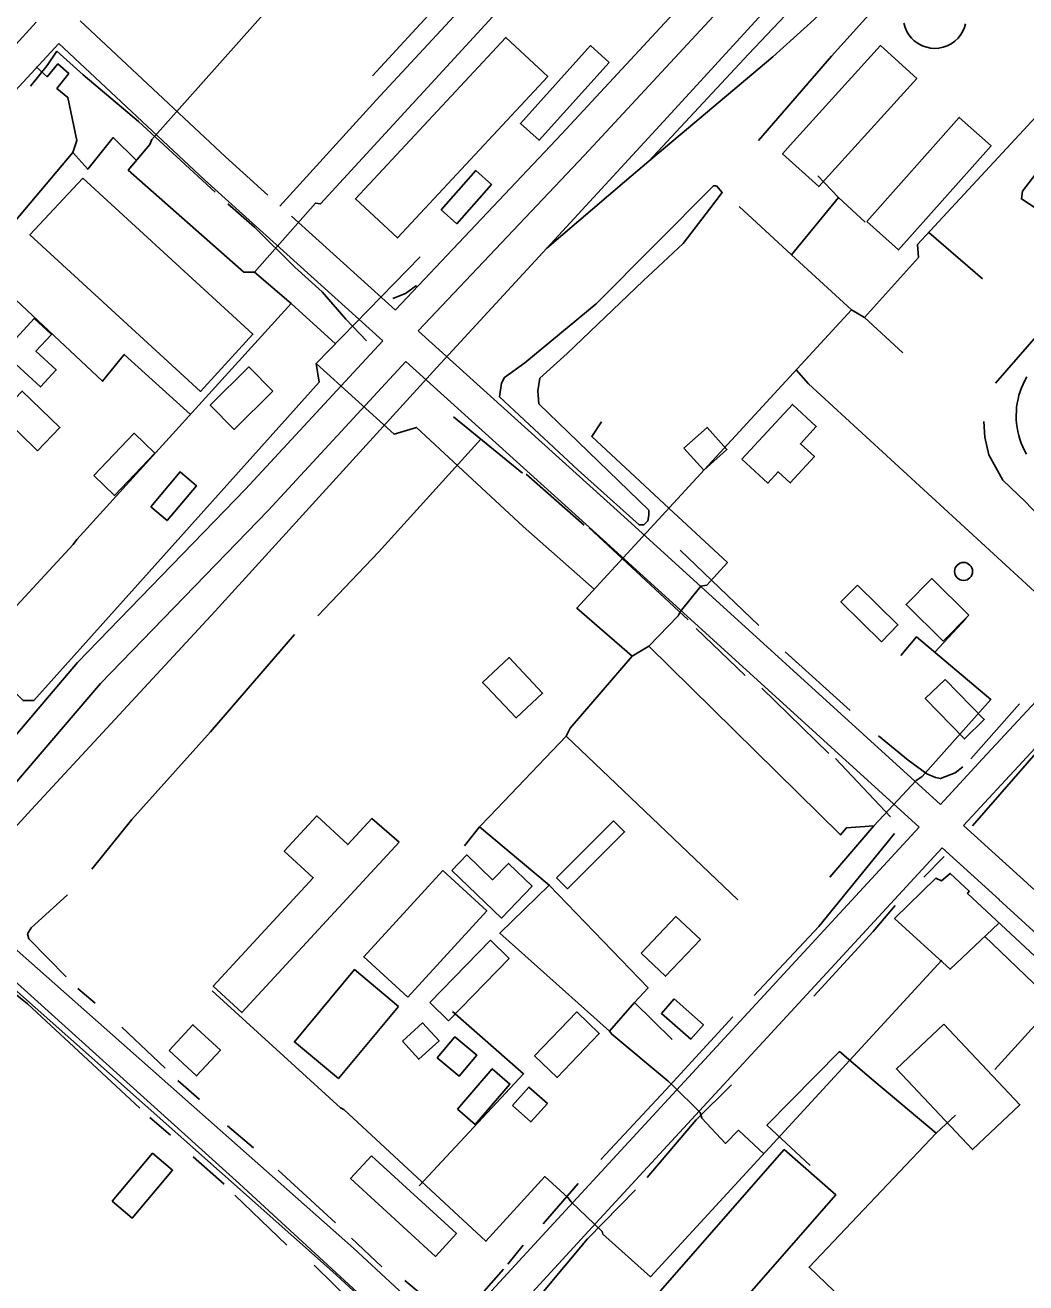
# Model space of a CAD drawing. Extents: x 3355677 to 3393573, y 612928 to 638357.
# Drawn here: x 3381706 to 3382671, y 620542 to 621756 of the extents above; entities that cross this region are included whole.
import ezdxf

# ---------------------------------------------------------------- set-up
doc = ezdxf.new("R2010")
doc.units = 0
for name, color, linetype in [('V-BLDG-OTLN', 7, 'Continuous'), ('V-DOMW-TANK', 7, 'Continuous'), ('V-RAIL-TRAK', 7, 'Continuous'), ('V-ROAD-CNTR', 7, 'Continuous'), ('V-SITE-OTLN', 7, 'Continuous'), ('V-TOPO-SHOR', 7, 'Continuous'), ('V-UTIL-LINE', 7, 'Continuous')]:
    doc.layers.add(name, color=color, linetype=linetype)

msp = doc.modelspace()

# ---------------------------------------------------------------- linework, layer by layer
at = {"layer": 'V-BLDG-OTLN'}
for points in [[(3382210.1, 621706.1), (3382065, 621550.3), (3382024.6, 621588), (3382169.7, 621743.7)], [(3382269.2, 621719.6), (3382201.7, 621644.6), (3382183.7, 621660.8), (3382251.2, 621735.8)], [(3382444.1, 621639.8), (3382531.2, 621735.8), (3382566.1, 621704.1), (3382471.6, 621599.9), (3382436.7, 621631.6)], [(3382517.8, 621566.2), (3382607.1, 621666.6), (3382637.8, 621639.3), (3382548.5, 621538.8)], [(3382107.2, 621577.3), (3382140.7, 621615.3), (3382155.8, 621601.9), (3382122.3, 621564)], [(3381761.5, 621608), (3381925.6, 621457.4), (3381875, 621402.3), (3381710.5, 621553.3)], [(3381671.2, 621400.8), (3381626.9, 621441.6), (3381640.5, 621456.4), (3381668.8, 621430.4), (3381689.8, 621453.3), (3381693.6, 621449.8), (3381714.5, 621472.6), (3381731.2, 621457.3), (3381716.2, 621441), (3381735.9, 621423), (3381720.8, 621406.6), (3381696.8, 621428.7)], [(3381944.8, 621402.6), (3381907.6, 621365.7), (3381884.5, 621389.1), (3381921.7, 621425.9)], [(3381717.9, 621345.1), (3381681.6, 621380.3), (3381703.1, 621402.6), (3381739.4, 621367.4)], [(3382397.5, 621336.8), (3382446.1, 621389.7), (3382469.2, 621368.4), (3382453.9, 621351.7), (3382467.4, 621339.4), (3382444, 621314), (3382432.3, 621324.8), (3382422.3, 621313.9)], [(3382341.5, 621347.5), (3382363.8, 621367.6), (3382382.9, 621346.4), (3382360.6, 621326.3)], [(3381772.2, 621321.1), (3381811.1, 621361.9), (3381831.1, 621342.8), (3381792.1, 621302)], [(3381827.1, 621291), (3381855.4, 621324.7), (3381871.2, 621311.3), (3381842.9, 621277.7)], [(3382616.3, 621186.6), (3382591.5, 621161.4), (3382555.8, 621196.7), (3382580.6, 621221.8)], [(3382509, 621215.4), (3382547.9, 621177), (3382532, 621160.8), (3382493, 621199.2)], [(3382151.3, 621117.4), (3382179.6, 621087.3), (3382205.1, 621111.2), (3382172.8, 621145.6), (3382147.3, 621121.6)], [(3382593.4, 621124.5), (3382631.2, 621085.8), (3382612.1, 621067.1), (3382574.3, 621105.9)], [(3382066.8, 620967.6), (3381915, 620803.1), (3381887.4, 620828.6), (3381983.8, 620933.1), (3381955.9, 620958.9), (3381987.2, 620992.8), (3382017.1, 620965.2), (3382040.3, 620990.3)], [(3382218.6, 620933.1), (3382273.5, 620988), (3382284.2, 620977.4), (3382229.2, 620922.5)], [(3382117.6, 620940.2), (3382165.5, 620894.2), (3382195, 620924.9), (3382172.1, 620947), (3382156.9, 620931.2), (3382132, 620955.2)], [(3382075.1, 620818), (3382032.6, 620856.9), (3382108.8, 620940.1), (3382151.3, 620901.1)], [(3382300.1, 620860.5), (3382333.8, 620895.9), (3382357.4, 620873.5), (3382323.7, 620838.1)], [(3382096.4, 620812.7), (3382154.8, 620872.9), (3382172.8, 620855.4), (3382114.3, 620795.2)], [(3382066.2, 620809.1), (3382023.7, 620844.5), (3381965.6, 620774.8), (3382008.2, 620739.4)], [(3382332, 620816.2), (3382360.3, 620791.4), (3382348.2, 620777.5), (3382319.8, 620802.3)], [(3382197.3, 620761.3), (3382238.1, 620803.8), (3382259.8, 620783), (3382219.1, 620740.5)], [(3381844.8, 620766.6), (3381867.8, 620791.4), (3381894.3, 620766.8), (3381871.3, 620742)], [(3382069.8, 620775.4), (3382089.3, 620793.2), (3382105.2, 620775.7), (3382085.7, 620758)], [(3382592.2, 620791.9), (3382665.6, 620714.2), (3382619.8, 620671), (3382546.5, 620748.8)], [(3382103.5, 620759.5), (3382124.7, 620741.8), (3382141.6, 620762), (3382120.3, 620779.7)], [(3382122.9, 620709.9), (3382156.6, 620748.9), (3382173.6, 620734.2), (3382140, 620695.2)], [(3382176.1, 620713.4), (3382192, 620731.2), (3382209.7, 620715.3), (3382193.7, 620697.6)], [(3381789.9, 620621.3), (3381828.8, 620667.4), (3381848.2, 620651), (3381809.2, 620604.9)], [(3382040.2, 620665), (3382121.9, 620590), (3382101.7, 620567.9), (3382019.9, 620642.9)], [(3382316.2, 620531.7), (3382438.2, 620670.9), (3382488, 620627.2), (3382366, 620488)]]:
    msp.add_lwpolyline(points, close=True, dxfattribs=at)
at = {"layer": 'V-DOMW-TANK'}
msp.add_lwpolyline([(3382613.3, 621757), (3382612.3, 621753.4), (3382610.7, 621749.8), (3382608.6, 621746.4), (3382606, 621743.1), (3382602.9, 621740.2), (3382599.4, 621737.7), (3382595.6, 621735.7), (3382591.6, 621734.3), (3382587.4, 621733.5), (3382583.3, 621733.2), (3382579.4, 621733.5), (3382575.7, 621734.2), (3382572.3, 621735.4), (3382569.2, 621736.8), (3382566.4, 621738.5), (3382563.6, 621740.6), (3382561, 621743.1), (3382558.6, 621746.1), (3382556.5, 621749.5), (3382554.8, 621753.3), (3382553.6, 621757.4)], dxfattribs=at)
msp.add_circle((3382611.3, 621228.6), 8.68, dxfattribs=at)
at = {"layer": 'V-RAIL-TRAK'}
for points in [[(3381712, 620998.9), (3381889.3, 621190.2), (3382103.1, 621425.2), (3382209.1, 621540.4), (3382325.5, 621666.9), (3382546.9, 621908.6), (3382683.7, 622048.8), (3382709.9, 622069.8), (3382737, 622090.7), (3382775, 622120), (3382827.8, 622160.8), (3382860.8, 622187.4), (3382884.5, 622210.3), (3382937.1, 622268.9), (3383102.1, 622448.3), (3383416.6, 622789.3), (3383577.8, 622964.5), (3383591.8, 622979.8), (3383670.9, 623067)], [(3382650.6, 621990.2), (3382463.1, 621790.2), (3382403.8, 621727.6), (3382307.6, 621624.3)], [(3382209.1, 621540.4), (3382284.1, 621604.4), (3382307.6, 621624.3), (3382337.8, 621649.9), (3382427.4, 621724.9), (3382467, 621760.9), (3382497.1, 621791.2), (3382549.9, 621847.2), (3382664.8, 621972.3)], [(3381630.2, 620909.9), (3381712, 620998.9)]]:
    msp.add_lwpolyline(points, dxfattribs=at)
at = {"layer": 'V-ROAD-CNTR'}
for points in [[(3381951.7, 621581.1), (3382044.6, 621683.2), (3382253.1, 621908.1), (3382468.8, 622138)], [(3382584.7, 622035), (3382507.6, 621958.2), (3382447, 621891.5), (3382223.6, 621650.6), (3382063.1, 621481)], [(3382627.9, 622035.8), (3382529.3, 621937.4), (3382469.1, 621871.2), (3382245.5, 621630.1), (3382085.2, 621460.7)], [(3381270.8, 621271.2), (3381406.3, 621421.7), (3381670.4, 621708.4), (3381716.6, 621758.4)], [(3381758.9, 621759.9), (3381899.3, 621628.5), (3381940.1, 621591.7)], [(3380957.4, 620887.9), (3381159.6, 621102.7), (3381428.5, 621401.5), (3381692.4, 621688), (3381738.5, 621737.9)], [(3381738.5, 621737.9), (3381879, 621606.4), (3382051, 621451.1)], [(3381962.7, 621571.2), (3382063.2, 621480.5)], [(3382094.7, 620468.3), (3382002.5, 620553.5), (3381677.8, 620841), (3381618.3, 620898.3), (3381606, 620920.6), (3381607, 620951.3), (3381622.5, 620983.6), (3381673.1, 621043.1), (3381756.5, 621140.7), (3381918.6, 621308), (3382051, 621451.1)], [(3382085.4, 621460.4), (3382286.9, 621278.4), (3382589, 621003.9)], [(3382115, 620490.3), (3382022.6, 620575.7), (3381698.2, 620863.1), (3381642.4, 620916.7), (3381636.3, 620927.8), (3381636.8, 620944), (3381647.9, 620967.1), (3381696, 621023.7), (3381778.7, 621120.5), (3381940.4, 621287.4), (3382073.3, 621431)], [(3382073.3, 621431), (3382266.8, 621256.2), (3382568.5, 620982.1)], [(3382672, 621341.9), (3382670.1, 621345.4), (3382668.4, 621348.9), (3382666.9, 621352.5), (3382665.6, 621356.2), (3382664.5, 621359.9), (3382663.6, 621363.7), (3382662.9, 621367.5), (3382662.4, 621371.4), (3382662.1, 621375.3), (3382662, 621379.2), (3382662.2, 621383.1), (3382662.5, 621387), (3382663, 621390.8), (3382663.8, 621394.7), (3382664.7, 621398.5), (3382665.9, 621402.2), (3382667.2, 621405.8), (3382668.7, 621409.4), (3382670.5, 621412.9), (3382672.4, 621416.3)], [(3382975.7, 621376.2), (3382910.4, 621306.2), (3382651.7, 621027.4), (3382611.2, 620983.7)], [(3382775.5, 621204.9), (3382629.7, 621047.8), (3382589, 621003.9)], [(3382568.5, 620982.1), (3382238.4, 620624.5), (3382115, 620490.3)], [(3382611.2, 620983.7), (3382666, 620934)], [(3382590.7, 620961.9), (3382260.4, 620604.2), (3382137.1, 620470)], [(3382590.7, 620961.9), (3382645.8, 620911.8)], [(3382665.5, 620934.4), (3382951.7, 620673.1), (3383057.8, 620574.3)], [(3382645.3, 620912.2), (3382931.4, 620651), (3383337.1, 620273.1), (3383400.5, 620215), (3383411.3, 620197.4), (3383411.2, 620195.8), (3383405.1, 620182.3), (3383321.7, 620098.6), (3383106.6, 619867.2), (3383004.7, 619741.4), (3382980.6, 619718.1), (3382968.2, 619710.5), (3382958.1, 619710.6), (3382946.5, 619719.2), (3382926.9, 619739.3), (3382655.3, 619986.4), (3382374.7, 620250.2), (3382137.1, 620470)]]:
    msp.add_lwpolyline(points, dxfattribs=at)
at = {"layer": 'V-SITE-OTLN'}
for p, q in [((3381912.6, 620637.9), (3381621.5, 620900.4)), ((3382107.4, 620459.1), (3381912.6, 620637.9))]:
    msp.add_line(p, q, dxfattribs=at)
at = {"layer": 'V-TOPO-SHOR'}
for p, q in [((3382185.6, 621323.3), (3382119.3, 621377.9)), ((3382307.6, 621287.7), (3382229.9, 621363.1)), ((3382245.3, 621273.4), (3382189.4, 621322.3)), ((3382345.7, 621182), (3382250, 621270.6)), ((3382413.8, 621176.6), (3382338, 621249.1)), ((3382400.7, 621128.4), (3382353.3, 621173.6)), ((3382501.9, 621094.6), (3382439.3, 621151.1)), ((3382481.2, 621053), (3382416.8, 621116.1)), ((3382618.2, 621047.8), (3382665.3, 621100.8)), ((3382619.8, 620983.1), (3382685.7, 621058.9)), ((3382540.9, 620991.8), (3382487.8, 621048.3)), ((3381770.3, 620941.3), (3381808.7, 620989.2)), ((3382572.8, 620933.8), (3382592.5, 620953.8)), ((3381773.5, 620812.1), (3381756.7, 620826.3)), ((3381841.1, 620749.4), (3381799.2, 620789.1)), ((3381874.1, 620719.2), (3381853.1, 620737.6)), ((3381846, 620684.8), (3381826.2, 620702)), ((3381926.1, 620672.5), (3381901, 620693.8)), ((3381898, 620637.5), (3381868.1, 620664.1)), ((3382005.2, 620600.4), (3381950.1, 620651.2)), ((3382239.5, 620638.1), (3382205.8, 620599.2)), ((3381958.5, 620578.9), (3381908.2, 620626.9)), ((3382050.1, 620557.8), (3382020.7, 620585.6)), ((3382186.3, 620578.8), (3382171.5, 620560.3)), ((3382022.6, 620522.2), (3381984.8, 620559.4))]:
    msp.add_line(p, q, dxfattribs=at)
for points in [[(3382041.1, 621706.6), (3382117.5, 621790.1), (3382204.3, 621881.2)], [(3382413.3, 621644.2), (3382483.9, 621725.7), (3382555.5, 621805.3), (3382599.7, 621847), (3382627, 621878.3)], [(3381711.1, 621696.7), (3381727.1, 621716.7), (3381736.4, 621730.4)], [(3381736.4, 621730.4), (3381762, 621707.7), (3381815.1, 621662.5), (3381889.1, 621594.6)], [(3382642.2, 621410.2), (3382692.1, 621467.9), (3382719.4, 621500.2), (3382723.1, 621507.7), (3382724, 621521.9), (3382718.3, 621539.8), (3382708.8, 621554.9), (3382683.2, 621577.5), (3382667.1, 621587.9), (3382668.1, 621595.4), (3382711.3, 621651.3)], [(3382307.6, 621287.7), (3382307.6, 621283), (3382306.7, 621277.3), (3382302.9, 621273.6), (3382298.2, 621273.5), (3382239.5, 621326.3), (3382177.9, 621383.7), (3382163.7, 621396.9), (3382165.5, 621410.1), (3382168.3, 621415.8), (3382188.1, 621430), (3382256.9, 621486.9), (3382370, 621600.7), (3382372.8, 621600.7), (3382378.5, 621594.1), (3382366.2, 621578), (3382340.8, 621544.8), (3382302.2, 621508.8), (3382228.7, 621438.7), (3382202.3, 621415), (3382200.5, 621402.7), (3382201.5, 621390.4), (3382229.9, 621363.1)], [(3381901.5, 621583.3), (3381927.1, 621560.6), (3381966, 621522), (3381992.6, 621498.4), (3382015.4, 621472), (3382035.3, 621451.2)], [(3382060.7, 621492), (3382073, 621496.7), (3382083.4, 621504.3)], [(3382762.8, 621198.9), (3382670.9, 621295.9), (3382649.1, 621316.6), (3382635.8, 621341.2), (3382631.9, 621358.2), (3382630.9, 621373.3)], [(3382145.6, 621356.2), (3382046.7, 621247.3), (3381988.3, 621185.7)], [(3381965.7, 621167.7), (3381884.7, 621073.9), (3381808.7, 620989.2)], [(3382529.3, 621070.2), (3382557.8, 621046.6), (3382575.8, 621033.5), (3382584.3, 621029.7), (3382589, 621028.8), (3382603.1, 621034.5), (3382610.7, 621040.2)], [(3382544.7, 620975.7), (3382471.5, 620886), (3382409.3, 620819.5)], [(3381745.3, 620837.6), (3381709.4, 620874.3), (3381708.2, 620879), (3381711.7, 620885), (3381746.6, 620916.8)], [(3382466.8, 620819), (3382524.2, 620881.2), (3382545.4, 620906.4)], [(3381816.6, 620710.9), (3381775.3, 620749.3), (3381708.2, 620811.4), (3381680.7, 620833.3), (3381675.4, 620835), (3381666.4, 620843.3), (3381647.8, 620867)], [(3382388.6, 620799.1), (3382324.1, 620728.5), (3382261.4, 620661.4)], [(3382305.9, 620644.1), (3382353.2, 620699.8), (3382387.5, 620733.3)], [(3382205.9, 620534), (3382248.5, 620584.8), (3382294.6, 620632.2)], [(3382167.4, 620555.5), (3382129.5, 620512.4), (3382122.4, 620507.6), (3382110.5, 620512.9), (3382072.2, 620544.8)]]:
    msp.add_lwpolyline(points, dxfattribs=at)
at = {"layer": 'V-UTIL-LINE'}
for p, q in [((3382490.6, 621589.3), (3382516.3, 621565.6)), ((3382445.2, 621534.1), (3382394.7, 621580.5)), ((3382577.7, 621555.7), (3382629.6, 621510.9)), ((3381927.3, 621517.3), (3381962.4, 621487.2)), ((3382583.5, 621150.9), (3382613.8, 621183.3)), ((3382228, 621069.7), (3382393.6, 620911.7)), ((3382293.7, 620812.9), (3382269.6, 620785.3)), ((3382696.1, 620808.2), (3382641.5, 620748.3)), ((3382584.7, 620686.8), (3382603.4, 620704.2))]:
    msp.add_line(p, q, dxfattribs=at)
for points in [[(3382135.9, 621976), (3381943.6, 621774.9), (3381828.1, 621645.3), (3381826.2, 621640.5), (3381805.4, 621615.8), (3381916.9, 621517.3), (3381927.3, 621517.3), (3381986, 621584), (3381990.8, 621583.1), (3382448.3, 622080.5), (3382453, 622100.5), (3382408.2, 622141.2), (3382403.4, 622150.7), (3382334.3, 622071.6), (3382313.3, 622090.5), (3382292.5, 622069.6), (3382255.3, 622106.5), (3382225.9, 622077)], [(3382453, 622100.5), (3382475.8, 622079.6), (3382483.4, 622074.9), (3382584.5, 621974.5), (3382599.6, 621994.5), (3382805.4, 621810.7), (3382797.9, 621793.6), (3382796, 621791.7), (3382566.8, 621543.9), (3382567.8, 621531.6), (3382515.7, 621473.5), (3382552.8, 621439.4)], [(3381752, 621632.7), (3381755.7, 621644.2), (3381747.1, 621685.9), (3381736.6, 621694.5), (3381747.9, 621708.8), (3381737.5, 621718.2), (3381727, 621705.8), (3381716.6, 621715.3)], [(3381588.5, 621340.5), (3381613.1, 621372.9), (3381566.4, 621412.7), (3381752, 621632.7), (3381766.3, 621616.6), (3381790.9, 621647.1), (3381813.2, 621625.1)], [(3382515.7, 621473.5), (3382503.3, 621481), (3382445.2, 621534.1), (3382490.6, 621589.3), (3382470.6, 621610.2)], [(3381660.6, 621524.4), (3381780.6, 621412.1), (3381801.5, 621437.9), (3381865.3, 621380)], [(3382254.9, 621211.5), (3382186.5, 621272), (3382083.6, 621367.6), (3382061.8, 621360.9), (3381986.5, 621429.1), (3382086.9, 621532)], [(3382005.3, 621448.3), (3381962.4, 621487.2), (3381755.9, 621259.4), (3381752.1, 621254.7), (3381472.2, 620951.8)], [(3382503.3, 621481), (3382238.1, 621193.2), (3382291.4, 621146.8), (3382231.8, 621077.3), (3382228, 621069.7), (3382154.1, 620992.5), (3382144.4, 620982.2)], [(3381986.5, 621429.1), (3381989.4, 621411.2), (3381714.3, 621104.1), (3381703.9, 621104.1), (3381656.5, 621151.2)], [(3382924.7, 620978.7), (3382704.6, 621184.2), (3382699.8, 621190.9), (3382461.6, 621409.7), (3382449.9, 621423.1)], [(3382326.9, 621289.6), (3382252.6, 621358.8), (3382262, 621373)], [(3382307.6, 621156.4), (3382336, 621185.9), (3382337.9, 621189.7), (3382357.8, 621214.5), (3382363.5, 621215.5), (3382383.4, 621237.4), (3382326.9, 621289.6)], [(3382524.8, 620983.1), (3382539, 620998.4), (3382565.5, 621027), (3382571.2, 621030.8), (3382637.5, 621105.1), (3382566, 621165.7), (3382550.9, 621147.6)], [(3382291.4, 621146.8), (3382307.6, 621156.4), (3382492.5, 620974.5), (3382498.2, 620981.2), (3382524.8, 620983.1), (3382482.1, 620933.6)], [(3382418.5, 620667), (3382394.1, 620689.6), (3382381.6, 620676.9), (3382358.7, 620701.1), (3382357.1, 620706.6), (3382330.3, 620733.1), (3382326.3, 620737), (3382271.9, 620782.2), (3382269.6, 620785.3), (3382163.9, 620879.6), (3382211.5, 620926.1), (3382144.4, 620982.2), (3382129.7, 620964.1)], [(3382645.1, 620889.1), (3382598.3, 620844.9), (3382544.7, 620894), (3382584.4, 620932.7), (3382589.9, 620930.3), (3382598.5, 620937.4), (3382616.7, 620920.3), (3382615.1, 620917.9), (3382763.4, 620780), (3382769.6, 620785.5), (3382833.5, 620724), (3382828.1, 620718.4), (3382871.5, 620676.3), (3382873.9, 620668.5), (3382905.4, 620634.2), (3382914, 620643.7), (3382944, 620618), (3382918.3, 620588.8), (3383038.1, 620478.9)], [(3382211.5, 620926.1), (3382306.9, 620827.1), (3382293.7, 620812.9), (3382330, 620777)], [(3382796.3, 620706.7), (3382756, 620757.5), (3382631.7, 620876.5)], [(3381886.3, 620824.1), (3382010.1, 620711.2), (3382013.2, 620709.6), (3382150.4, 620582.6), (3382207.3, 620644.9), (3382229.4, 620624.6), (3382232.6, 620620.7), (3382262.6, 620591.9), (3382263.3, 620589.5), (3382309.1, 620548.3), (3382590.4, 620853.5)], [(3382118.1, 620804), (3382186.7, 620744), (3382086.1, 620636)], [(3382463.3, 620655.5), (3382421.5, 620694.4), (3382491.6, 620765.4), (3382524.7, 620737.4)], [(3382524.7, 620737.4), (3382584.7, 620686.8), (3382462.3, 620557.4), (3382534.1, 620488.8)]]:
    msp.add_lwpolyline(points, dxfattribs=at)

doc.saveas('drawing.dxf')
